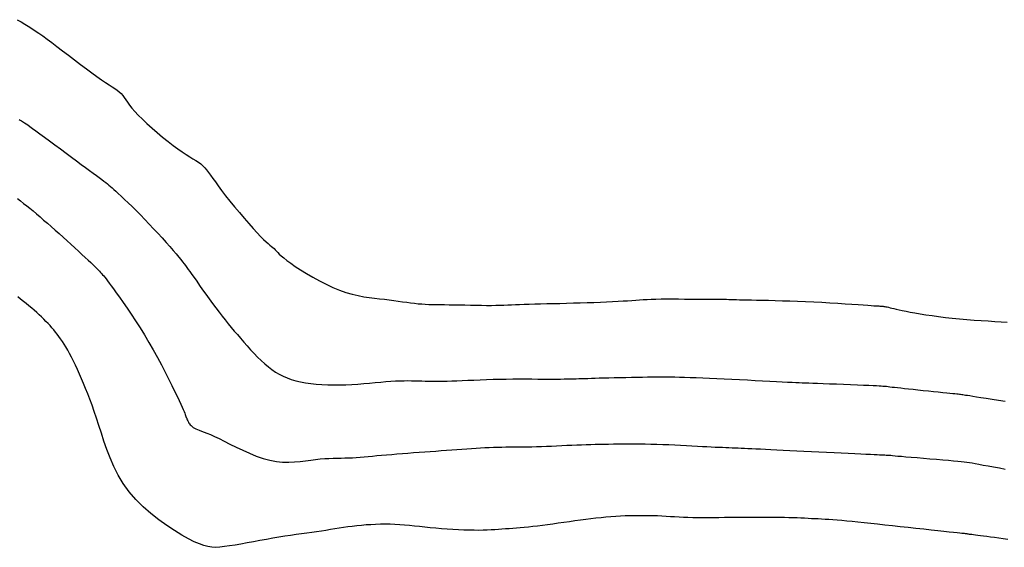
# Model space of a CAD drawing. Header units: millimetres. Extents: x 32690613 to 32693367, y 5343692 to 5344708.
# Tile 307 of 656: x 32692755 to 32692768, y 5344042 to 5344049. Entities that reach past the tile are written whole.
import ezdxf

# ---------------------------------------------------------------- set-up
doc = ezdxf.new("R2010")
doc.units = ezdxf.units.MM
doc.header["$LTSCALE"] = 20
for name, color, linetype in [('02-DGM_HL_493.00', 102, 'Continuous'), ('02-DGM_HL_493.50', 112, 'Continuous'), ('02-DGM_HL_494.00', 122, 'Continuous'), ('02-DGM_HL_494.50', 132, 'Continuous')]:
    doc.layers.add(name, color=color, linetype=linetype)

msp = doc.modelspace()

# ---------------------------------------------------------------- linework, layer by layer
at = {"layer": '02-DGM_HL_493.00', "elevation": 493, "flags": 128}
msp.add_lwpolyline([(32692755.32, 5344049.121), (32692755.372, 5344049.092), (32692755.42, 5344049.064), (32692755.466, 5344049.036), (32692755.511, 5344049.007), (32692755.557, 5344048.977), (32692755.604, 5344048.945), (32692755.655, 5344048.909), (32692755.71, 5344048.868), (32692755.771, 5344048.823), (32692755.838, 5344048.772), (32692755.912, 5344048.716), (32692755.989, 5344048.657), (32692756.067, 5344048.597), (32692756.145, 5344048.538), (32692756.222, 5344048.481), (32692756.294, 5344048.427), (32692756.36, 5344048.38), (32692756.42, 5344048.339), (32692756.472, 5344048.304), (32692756.517, 5344048.274), (32692756.557, 5344048.247), (32692756.592, 5344048.224), (32692756.622, 5344048.202), (32692756.649, 5344048.18), (32692756.673, 5344048.158), (32692756.695, 5344048.133), (32692756.715, 5344048.107), (32692756.736, 5344048.078), (32692756.759, 5344048.046), (32692756.785, 5344048.01), (32692756.816, 5344047.97), (32692756.854, 5344047.927), (32692756.898, 5344047.878), (32692756.951, 5344047.825), (32692757.011, 5344047.768), (32692757.077, 5344047.71), (32692757.145, 5344047.651), (32692757.215, 5344047.592), (32692757.285, 5344047.537), (32692757.352, 5344047.485), (32692757.414, 5344047.439), (32692757.471, 5344047.399), (32692757.523, 5344047.366), (32692757.569, 5344047.336), (32692757.61, 5344047.311), (32692757.647, 5344047.288), (32692757.681, 5344047.265), (32692757.711, 5344047.243), (32692757.738, 5344047.22), (32692757.764, 5344047.194), (32692757.788, 5344047.166), (32692757.813, 5344047.133), (32692757.839, 5344047.097), (32692757.868, 5344047.055), (32692757.901, 5344047.009), (32692757.939, 5344046.956), (32692757.983, 5344046.897), (32692758.034, 5344046.83), (32692758.091, 5344046.759), (32692758.151, 5344046.685), (32692758.214, 5344046.61), (32692758.277, 5344046.536), (32692758.337, 5344046.466), (32692758.395, 5344046.402), (32692758.446, 5344046.346), (32692758.491, 5344046.299), (32692758.529, 5344046.261), (32692758.562, 5344046.231), (32692758.589, 5344046.206), (32692758.612, 5344046.186), (32692758.632, 5344046.17), (32692758.65, 5344046.155), (32692758.665, 5344046.141), (32692758.68, 5344046.126), (32692758.695, 5344046.109), (32692758.713, 5344046.091), (32692758.733, 5344046.07), (32692758.759, 5344046.046), (32692758.792, 5344046.019), (32692758.832, 5344045.987), (32692758.882, 5344045.95), (32692758.942, 5344045.909), (32692759.011, 5344045.864), (32692759.087, 5344045.816), (32692759.17, 5344045.768), (32692759.255, 5344045.721), (32692759.343, 5344045.676), (32692759.431, 5344045.635), (32692759.518, 5344045.599), (32692759.601, 5344045.57), (32692759.682, 5344045.547), (32692759.759, 5344045.529), (32692759.833, 5344045.515), (32692759.905, 5344045.504), (32692759.973, 5344045.496), (32692760.04, 5344045.488), (32692760.104, 5344045.481), (32692760.165, 5344045.474), (32692760.225, 5344045.466), (32692760.282, 5344045.458), (32692760.338, 5344045.45), (32692760.392, 5344045.442), (32692760.443, 5344045.435), (32692760.493, 5344045.429), (32692760.541, 5344045.424), (32692760.588, 5344045.42), (32692760.634, 5344045.417), (32692760.68, 5344045.415), (32692760.727, 5344045.414), (32692760.776, 5344045.413), (32692760.828, 5344045.412), (32692760.883, 5344045.412), (32692760.943, 5344045.411), (32692761.008, 5344045.41), (32692761.078, 5344045.408), (32692761.149, 5344045.407), (32692761.222, 5344045.405), (32692761.295, 5344045.404), (32692761.366, 5344045.403), (32692761.433, 5344045.402), (32692761.497, 5344045.402), (32692761.554, 5344045.403), (32692761.608, 5344045.404), (32692761.658, 5344045.406), (32692761.707, 5344045.408), (32692761.756, 5344045.41), (32692761.808, 5344045.413), (32692761.862, 5344045.415), (32692761.922, 5344045.417), (32692761.987, 5344045.419), (32692762.059, 5344045.421), (32692762.135, 5344045.423), (32692762.215, 5344045.425), (32692762.299, 5344045.427), (32692762.385, 5344045.428), (32692762.473, 5344045.43), (32692762.563, 5344045.433), (32692762.652, 5344045.435), (32692762.741, 5344045.438), (32692762.828, 5344045.441), (32692762.913, 5344045.444), (32692762.994, 5344045.448), (32692763.072, 5344045.451), (32692763.143, 5344045.455), (32692763.209, 5344045.459), (32692763.268, 5344045.463), (32692763.322, 5344045.466), (32692763.373, 5344045.47), (32692763.422, 5344045.474), (32692763.471, 5344045.477), (32692763.522, 5344045.48), (32692763.576, 5344045.482), (32692763.637, 5344045.484), (32692763.704, 5344045.485), (32692763.776, 5344045.485), (32692763.852, 5344045.485), (32692763.93, 5344045.485), (32692764.007, 5344045.484), (32692764.083, 5344045.484), (32692764.155, 5344045.483), (32692764.221, 5344045.482), (32692764.28, 5344045.482), (32692764.332, 5344045.482), (32692764.379, 5344045.481), (32692764.42, 5344045.481), (32692764.458, 5344045.481), (32692764.492, 5344045.481), (32692764.524, 5344045.481), (32692764.555, 5344045.481), (32692764.586, 5344045.48), (32692764.617, 5344045.479), (32692764.65, 5344045.478), (32692764.686, 5344045.477), (32692764.726, 5344045.476), (32692764.771, 5344045.475), (32692764.822, 5344045.474), (32692764.88, 5344045.472), (32692764.947, 5344045.471), (32692765.021, 5344045.469), (32692765.103, 5344045.468), (32692765.19, 5344045.466), (32692765.283, 5344045.463), (32692765.38, 5344045.46), (32692765.481, 5344045.457), (32692765.585, 5344045.453), (32692765.691, 5344045.447), (32692765.797, 5344045.442), (32692765.902, 5344045.436), (32692766.003, 5344045.43), (32692766.099, 5344045.424), (32692766.188, 5344045.418), (32692766.268, 5344045.412), (32692766.336, 5344045.408), (32692766.393, 5344045.404), (32692766.438, 5344045.401), (32692766.474, 5344045.398), (32692766.501, 5344045.396), (32692766.522, 5344045.395), (32692766.538, 5344045.394), (32692766.551, 5344045.393), (32692766.561, 5344045.392), (32692766.572, 5344045.392), (32692766.582, 5344045.391), (32692766.593, 5344045.39), (32692766.604, 5344045.388), (32692766.616, 5344045.386), (32692766.63, 5344045.384), (32692766.646, 5344045.381), (32692766.664, 5344045.377), (32692766.684, 5344045.372), (32692766.707, 5344045.367), (32692766.734, 5344045.36), (32692766.766, 5344045.353), (32692766.802, 5344045.344), (32692766.844, 5344045.335), (32692766.892, 5344045.326), (32692766.947, 5344045.315), (32692767.009, 5344045.304), (32692767.077, 5344045.292), (32692767.152, 5344045.28), (32692767.232, 5344045.269), (32692767.316, 5344045.257), (32692767.404, 5344045.246), (32692767.495, 5344045.235), (32692767.588, 5344045.226), (32692767.683, 5344045.218), (32692767.778, 5344045.211), (32692767.872, 5344045.204), (32692767.963, 5344045.199), (32692768.05, 5344045.194), (32692768.132, 5344045.189), (32692768.207, 5344045.184)], dxfattribs=at)
at = {"layer": '02-DGM_HL_493.50', "elevation": 493.5, "flags": 128}
msp.add_lwpolyline([(32692755.346, 5344047.821), (32692755.362, 5344047.812), (32692755.376, 5344047.805), (32692755.389, 5344047.797), (32692755.403, 5344047.789), (32692755.418, 5344047.78), (32692755.437, 5344047.767), (32692755.459, 5344047.752), (32692755.487, 5344047.732), (32692755.522, 5344047.706), (32692755.565, 5344047.675), (32692755.618, 5344047.636), (32692755.678, 5344047.592), (32692755.743, 5344047.543), (32692755.813, 5344047.491), (32692755.885, 5344047.438), (32692755.957, 5344047.385), (32692756.027, 5344047.332), (32692756.094, 5344047.283), (32692756.155, 5344047.237), (32692756.212, 5344047.195), (32692756.263, 5344047.158), (32692756.31, 5344047.123), (32692756.352, 5344047.092), (32692756.389, 5344047.065), (32692756.422, 5344047.041), (32692756.45, 5344047.019), (32692756.475, 5344047.001), (32692756.496, 5344046.984), (32692756.516, 5344046.968), (32692756.536, 5344046.951), (32692756.557, 5344046.933), (32692756.58, 5344046.912), (32692756.607, 5344046.888), (32692756.638, 5344046.858), (32692756.676, 5344046.823), (32692756.719, 5344046.782), (32692756.766, 5344046.737), (32692756.817, 5344046.688), (32692756.871, 5344046.635), (32692756.927, 5344046.579), (32692756.984, 5344046.521), (32692757.041, 5344046.461), (32692757.098, 5344046.4), (32692757.154, 5344046.34), (32692757.208, 5344046.28), (32692757.259, 5344046.222), (32692757.307, 5344046.168), (32692757.351, 5344046.117), (32692757.39, 5344046.071), (32692757.424, 5344046.031), (32692757.452, 5344045.997), (32692757.475, 5344045.969), (32692757.495, 5344045.944), (32692757.513, 5344045.92), (32692757.53, 5344045.896), (32692757.549, 5344045.871), (32692757.57, 5344045.841), (32692757.594, 5344045.805), (32692757.624, 5344045.763), (32692757.658, 5344045.715), (32692757.695, 5344045.661), (32692757.735, 5344045.605), (32692757.778, 5344045.546), (32692757.821, 5344045.486), (32692757.864, 5344045.426), (32692757.907, 5344045.369), (32692757.949, 5344045.314), (32692757.989, 5344045.262), (32692758.029, 5344045.212), (32692758.068, 5344045.163), (32692758.108, 5344045.115), (32692758.147, 5344045.068), (32692758.188, 5344045.021), (32692758.229, 5344044.973), (32692758.271, 5344044.924), (32692758.315, 5344044.874), (32692758.359, 5344044.825), (32692758.405, 5344044.777), (32692758.451, 5344044.729), (32692758.497, 5344044.684), (32692758.544, 5344044.641), (32692758.591, 5344044.602), (32692758.638, 5344044.566), (32692758.685, 5344044.534), (32692758.733, 5344044.505), (32692758.783, 5344044.479), (32692758.835, 5344044.457), (32692758.89, 5344044.437), (32692758.948, 5344044.42), (32692759.009, 5344044.406), (32692759.074, 5344044.394), (32692759.142, 5344044.384), (32692759.214, 5344044.376), (32692759.288, 5344044.371), (32692759.364, 5344044.367), (32692759.442, 5344044.366), (32692759.52, 5344044.366), (32692759.599, 5344044.368), (32692759.678, 5344044.372), (32692759.756, 5344044.377), (32692759.834, 5344044.383), (32692759.909, 5344044.39), (32692759.983, 5344044.397), (32692760.054, 5344044.404), (32692760.122, 5344044.41), (32692760.186, 5344044.415), (32692760.247, 5344044.418), (32692760.303, 5344044.42), (32692760.357, 5344044.421), (32692760.407, 5344044.422), (32692760.456, 5344044.421), (32692760.502, 5344044.421), (32692760.547, 5344044.419), (32692760.59, 5344044.418), (32692760.633, 5344044.417), (32692760.676, 5344044.416), (32692760.72, 5344044.415), (32692760.765, 5344044.415), (32692760.813, 5344044.415), (32692760.864, 5344044.416), (32692760.919, 5344044.417), (32692760.979, 5344044.419), (32692761.044, 5344044.421), (32692761.114, 5344044.424), (32692761.189, 5344044.427), (32692761.267, 5344044.43), (32692761.348, 5344044.434), (32692761.431, 5344044.437), (32692761.516, 5344044.44), (32692761.602, 5344044.442), (32692761.688, 5344044.443), (32692761.774, 5344044.444), (32692761.859, 5344044.444), (32692761.942, 5344044.444), (32692762.021, 5344044.444), (32692762.097, 5344044.443), (32692762.168, 5344044.443), (32692762.234, 5344044.443), (32692762.293, 5344044.443), (32692762.347, 5344044.443), (32692762.396, 5344044.443), (32692762.442, 5344044.444), (32692762.483, 5344044.444), (32692762.523, 5344044.445), (32692762.56, 5344044.446), (32692762.597, 5344044.447), (32692762.634, 5344044.448), (32692762.672, 5344044.45), (32692762.711, 5344044.451), (32692762.752, 5344044.452), (32692762.797, 5344044.454), (32692762.846, 5344044.455), (32692762.899, 5344044.457), (32692762.959, 5344044.458), (32692763.024, 5344044.46), (32692763.095, 5344044.462), (32692763.168, 5344044.463), (32692763.243, 5344044.465), (32692763.318, 5344044.466), (32692763.391, 5344044.468), (32692763.46, 5344044.469), (32692763.525, 5344044.47), (32692763.582, 5344044.471), (32692763.635, 5344044.471), (32692763.685, 5344044.472), (32692763.733, 5344044.472), (32692763.781, 5344044.471), (32692763.831, 5344044.471), (32692763.884, 5344044.47), (32692763.944, 5344044.468), (32692764.01, 5344044.466), (32692764.083, 5344044.464), (32692764.161, 5344044.461), (32692764.246, 5344044.458), (32692764.335, 5344044.454), (32692764.428, 5344044.45), (32692764.524, 5344044.446), (32692764.623, 5344044.441), (32692764.725, 5344044.436), (32692764.827, 5344044.431), (32692764.927, 5344044.426), (32692765.025, 5344044.421), (32692765.118, 5344044.416), (32692765.204, 5344044.411), (32692765.282, 5344044.407), (32692765.35, 5344044.404), (32692765.408, 5344044.401), (32692765.456, 5344044.399), (32692765.5, 5344044.397), (32692765.54, 5344044.395), (32692765.582, 5344044.394), (32692765.627, 5344044.392), (32692765.679, 5344044.391), (32692765.741, 5344044.388), (32692765.815, 5344044.386), (32692765.898, 5344044.382), (32692765.988, 5344044.379), (32692766.08, 5344044.375), (32692766.171, 5344044.371), (32692766.259, 5344044.367), (32692766.339, 5344044.364), (32692766.408, 5344044.361), (32692766.464, 5344044.359), (32692766.508, 5344044.357), (32692766.542, 5344044.355), (32692766.568, 5344044.354), (32692766.589, 5344044.352), (32692766.606, 5344044.351), (32692766.622, 5344044.35), (32692766.639, 5344044.348), (32692766.66, 5344044.345), (32692766.683, 5344044.343), (32692766.711, 5344044.339), (32692766.744, 5344044.336), (32692766.781, 5344044.331), (32692766.823, 5344044.327), (32692766.871, 5344044.321), (32692766.924, 5344044.315), (32692766.984, 5344044.309), (32692767.048, 5344044.302), (32692767.115, 5344044.295), (32692767.183, 5344044.288), (32692767.249, 5344044.281), (32692767.312, 5344044.275), (32692767.37, 5344044.269), (32692767.422, 5344044.264), (32692767.464, 5344044.259), (32692767.5, 5344044.256), (32692767.528, 5344044.253), (32692767.552, 5344044.251), (32692767.571, 5344044.249), (32692767.588, 5344044.247), (32692767.602, 5344044.245), (32692767.617, 5344044.243), (32692767.631, 5344044.241), (32692767.648, 5344044.239), (32692767.668, 5344044.235), (32692767.693, 5344044.232), (32692767.724, 5344044.227), (32692767.763, 5344044.221), (32692767.81, 5344044.213), (32692767.867, 5344044.204), (32692767.936, 5344044.193), (32692768.013, 5344044.181), (32692768.097, 5344044.168), (32692768.185, 5344044.154)], dxfattribs=at)
at = {"layer": '02-DGM_HL_494.00', "elevation": 494, "flags": 128}
msp.add_lwpolyline([(32692755.326, 5344046.791), (32692755.365, 5344046.761), (32692755.405, 5344046.73), (32692755.445, 5344046.699), (32692755.486, 5344046.666), (32692755.528, 5344046.631), (32692755.573, 5344046.594), (32692755.619, 5344046.554), (32692755.666, 5344046.513), (32692755.715, 5344046.471), (32692755.765, 5344046.427), (32692755.816, 5344046.382), (32692755.867, 5344046.336), (32692755.919, 5344046.29), (32692755.97, 5344046.244), (32692756.021, 5344046.197), (32692756.071, 5344046.152), (32692756.118, 5344046.108), (32692756.164, 5344046.066), (32692756.206, 5344046.027), (32692756.245, 5344045.991), (32692756.279, 5344045.958), (32692756.309, 5344045.93), (32692756.335, 5344045.905), (32692756.357, 5344045.884), (32692756.376, 5344045.865), (32692756.392, 5344045.847), (32692756.407, 5344045.831), (32692756.421, 5344045.816), (32692756.434, 5344045.801), (32692756.448, 5344045.785), (32692756.463, 5344045.767), (32692756.479, 5344045.746), (32692756.498, 5344045.722), (32692756.52, 5344045.693), (32692756.545, 5344045.658), (32692756.576, 5344045.616), (32692756.612, 5344045.566), (32692756.654, 5344045.507), (32692756.701, 5344045.44), (32692756.752, 5344045.367), (32692756.806, 5344045.286), (32692756.863, 5344045.201), (32692756.921, 5344045.11), (32692756.979, 5344045.017), (32692757.037, 5344044.92), (32692757.093, 5344044.822), (32692757.147, 5344044.724), (32692757.199, 5344044.627), (32692757.247, 5344044.533), (32692757.293, 5344044.444), (32692757.334, 5344044.36), (32692757.37, 5344044.284), (32692757.402, 5344044.218), (32692757.429, 5344044.162), (32692757.451, 5344044.115), (32692757.468, 5344044.077), (32692757.482, 5344044.046), (32692757.493, 5344044.021), (32692757.502, 5344044), (32692757.508, 5344043.983), (32692757.514, 5344043.969), (32692757.519, 5344043.956), (32692757.523, 5344043.944), (32692757.528, 5344043.932), (32692757.532, 5344043.921), (32692757.536, 5344043.911), (32692757.541, 5344043.9), (32692757.546, 5344043.89), (32692757.552, 5344043.88), (32692757.558, 5344043.869), (32692757.566, 5344043.858), (32692757.575, 5344043.847), (32692757.586, 5344043.836), (32692757.598, 5344043.825), (32692757.612, 5344043.814), (32692757.628, 5344043.804), (32692757.647, 5344043.794), (32692757.668, 5344043.785), (32692757.692, 5344043.776), (32692757.721, 5344043.765), (32692757.754, 5344043.753), (32692757.792, 5344043.738), (32692757.837, 5344043.72), (32692757.889, 5344043.697), (32692757.949, 5344043.669), (32692758.016, 5344043.635), (32692758.091, 5344043.597), (32692758.172, 5344043.556), (32692758.257, 5344043.516), (32692758.344, 5344043.476), (32692758.433, 5344043.44), (32692758.522, 5344043.409), (32692758.61, 5344043.385), (32692758.695, 5344043.37), (32692758.777, 5344043.362), (32692758.856, 5344043.36), (32692758.932, 5344043.363), (32692759.005, 5344043.37), (32692759.075, 5344043.378), (32692759.142, 5344043.388), (32692759.206, 5344043.396), (32692759.267, 5344043.402), (32692759.325, 5344043.407), (32692759.38, 5344043.41), (32692759.434, 5344043.412), (32692759.486, 5344043.413), (32692759.537, 5344043.414), (32692759.587, 5344043.415), (32692759.636, 5344043.417), (32692759.686, 5344043.419), (32692759.736, 5344043.422), (32692759.786, 5344043.426), (32692759.838, 5344043.43), (32692759.892, 5344043.435), (32692759.947, 5344043.44), (32692760.005, 5344043.446), (32692760.066, 5344043.451), (32692760.13, 5344043.457), (32692760.197, 5344043.462), (32692760.265, 5344043.468), (32692760.336, 5344043.473), (32692760.408, 5344043.479), (32692760.481, 5344043.485), (32692760.554, 5344043.49), (32692760.627, 5344043.496), (32692760.699, 5344043.501), (32692760.771, 5344043.506), (32692760.841, 5344043.512), (32692760.911, 5344043.517), (32692760.979, 5344043.522), (32692761.045, 5344043.527), (32692761.11, 5344043.531), (32692761.174, 5344043.536), (32692761.235, 5344043.54), (32692761.295, 5344043.543), (32692761.353, 5344043.547), (32692761.41, 5344043.55), (32692761.466, 5344043.553), (32692761.521, 5344043.555), (32692761.576, 5344043.557), (32692761.63, 5344043.558), (32692761.684, 5344043.559), (32692761.738, 5344043.56), (32692761.792, 5344043.56), (32692761.847, 5344043.561), (32692761.903, 5344043.561), (32692761.961, 5344043.561), (32692762.02, 5344043.562), (32692762.082, 5344043.564), (32692762.145, 5344043.566), (32692762.21, 5344043.568), (32692762.277, 5344043.571), (32692762.344, 5344043.574), (32692762.411, 5344043.577), (32692762.478, 5344043.58), (32692762.543, 5344043.583), (32692762.607, 5344043.586), (32692762.668, 5344043.588), (32692762.728, 5344043.59), (32692762.787, 5344043.592), (32692762.845, 5344043.594), (32692762.903, 5344043.595), (32692762.961, 5344043.596), (32692763.021, 5344043.597), (32692763.083, 5344043.598), (32692763.146, 5344043.599), (32692763.212, 5344043.599), (32692763.28, 5344043.599), (32692763.35, 5344043.599), (32692763.422, 5344043.599), (32692763.495, 5344043.598), (32692763.57, 5344043.597), (32692763.647, 5344043.595), (32692763.725, 5344043.592), (32692763.803, 5344043.589), (32692763.881, 5344043.585), (32692763.958, 5344043.581), (32692764.034, 5344043.577), (32692764.106, 5344043.573), (32692764.176, 5344043.569), (32692764.241, 5344043.566), (32692764.301, 5344043.563), (32692764.357, 5344043.56), (32692764.409, 5344043.558), (32692764.457, 5344043.556), (32692764.502, 5344043.554), (32692764.545, 5344043.552), (32692764.587, 5344043.551), (32692764.627, 5344043.549), (32692764.666, 5344043.548), (32692764.705, 5344043.546), (32692764.746, 5344043.544), (32692764.788, 5344043.542), (32692764.833, 5344043.54), (32692764.883, 5344043.538), (32692764.936, 5344043.535), (32692764.996, 5344043.533), (32692765.062, 5344043.529), (32692765.134, 5344043.526), (32692765.211, 5344043.522), (32692765.293, 5344043.518), (32692765.38, 5344043.514), (32692765.47, 5344043.51), (32692765.564, 5344043.505), (32692765.66, 5344043.5), (32692765.759, 5344043.496), (32692765.857, 5344043.491), (32692765.955, 5344043.486), (32692766.05, 5344043.481), (32692766.141, 5344043.477), (32692766.225, 5344043.473), (32692766.302, 5344043.469), (32692766.37, 5344043.466), (32692766.428, 5344043.464), (32692766.476, 5344043.462), (32692766.515, 5344043.46), (32692766.548, 5344043.458), (32692766.575, 5344043.457), (32692766.598, 5344043.456), (32692766.617, 5344043.455), (32692766.635, 5344043.454), (32692766.653, 5344043.453), (32692766.671, 5344043.451), (32692766.693, 5344043.45), (32692766.718, 5344043.447), (32692766.749, 5344043.445), (32692766.787, 5344043.441), (32692766.834, 5344043.437), (32692766.891, 5344043.432), (32692766.959, 5344043.426), (32692767.036, 5344043.42), (32692767.119, 5344043.413), (32692767.204, 5344043.406), (32692767.289, 5344043.398), (32692767.371, 5344043.391), (32692767.446, 5344043.385), (32692767.512, 5344043.379), (32692767.566, 5344043.374), (32692767.611, 5344043.369), (32692767.649, 5344043.365), (32692767.684, 5344043.361), (32692767.717, 5344043.356), (32692767.752, 5344043.35), (32692767.792, 5344043.343), (32692767.84, 5344043.334), (32692767.897, 5344043.323), (32692767.962, 5344043.311), (32692768.033, 5344043.298), (32692768.107, 5344043.285), (32692768.181, 5344043.271)], dxfattribs=at)
at = {"layer": '02-DGM_HL_494.50', "elevation": 494.5, "flags": 128}
msp.add_lwpolyline([(32692768.218, 5344042.353), (32692768.157, 5344042.362), (32692768.099, 5344042.37), (32692768.045, 5344042.378), (32692767.994, 5344042.385), (32692767.946, 5344042.391), (32692767.902, 5344042.397), (32692767.862, 5344042.402), (32692767.827, 5344042.407), (32692767.797, 5344042.41), (32692767.771, 5344042.414), (32692767.75, 5344042.417), (32692767.733, 5344042.419), (32692767.718, 5344042.421), (32692767.706, 5344042.423), (32692767.696, 5344042.425), (32692767.686, 5344042.426), (32692767.677, 5344042.427), (32692767.667, 5344042.428), (32692767.655, 5344042.43), (32692767.64, 5344042.431), (32692767.619, 5344042.434), (32692767.592, 5344042.437), (32692767.557, 5344042.44), (32692767.512, 5344042.445), (32692767.455, 5344042.451), (32692767.386, 5344042.458), (32692767.306, 5344042.467), (32692767.218, 5344042.477), (32692767.122, 5344042.487), (32692767.022, 5344042.498), (32692766.92, 5344042.509), (32692766.817, 5344042.52), (32692766.715, 5344042.531), (32692766.617, 5344042.542), (32692766.523, 5344042.552), (32692766.433, 5344042.562), (32692766.348, 5344042.571), (32692766.267, 5344042.579), (32692766.191, 5344042.587), (32692766.12, 5344042.593), (32692766.055, 5344042.6), (32692765.995, 5344042.605), (32692765.939, 5344042.609), (32692765.888, 5344042.613), (32692765.84, 5344042.616), (32692765.794, 5344042.619), (32692765.749, 5344042.621), (32692765.705, 5344042.623), (32692765.661, 5344042.625), (32692765.617, 5344042.628), (32692765.57, 5344042.63), (32692765.523, 5344042.632), (32692765.473, 5344042.634), (32692765.421, 5344042.636), (32692765.366, 5344042.638), (32692765.309, 5344042.639), (32692765.248, 5344042.64), (32692765.183, 5344042.641), (32692765.116, 5344042.642), (32692765.046, 5344042.642), (32692764.974, 5344042.642), (32692764.901, 5344042.642), (32692764.826, 5344042.642), (32692764.751, 5344042.641), (32692764.676, 5344042.641), (32692764.601, 5344042.64), (32692764.528, 5344042.639), (32692764.455, 5344042.638), (32692764.383, 5344042.637), (32692764.314, 5344042.637), (32692764.245, 5344042.637), (32692764.179, 5344042.637), (32692764.115, 5344042.638), (32692764.054, 5344042.64), (32692763.995, 5344042.642), (32692763.937, 5344042.645), (32692763.88, 5344042.648), (32692763.825, 5344042.651), (32692763.769, 5344042.654), (32692763.713, 5344042.657), (32692763.657, 5344042.66), (32692763.6, 5344042.662), (32692763.541, 5344042.663), (32692763.482, 5344042.664), (32692763.422, 5344042.664), (32692763.361, 5344042.663), (32692763.3, 5344042.662), (32692763.238, 5344042.66), (32692763.176, 5344042.657), (32692763.113, 5344042.653), (32692763.05, 5344042.648), (32692762.986, 5344042.643), (32692762.922, 5344042.637), (32692762.856, 5344042.63), (32692762.79, 5344042.622), (32692762.722, 5344042.614), (32692762.653, 5344042.605), (32692762.582, 5344042.595), (32692762.51, 5344042.585), (32692762.438, 5344042.575), (32692762.366, 5344042.565), (32692762.296, 5344042.555), (32692762.227, 5344042.546), (32692762.16, 5344042.537), (32692762.096, 5344042.529), (32692762.035, 5344042.522), (32692761.978, 5344042.516), (32692761.923, 5344042.511), (32692761.871, 5344042.506), (32692761.821, 5344042.502), (32692761.772, 5344042.499), (32692761.725, 5344042.495), (32692761.678, 5344042.492), (32692761.632, 5344042.488), (32692761.586, 5344042.485), (32692761.539, 5344042.481), (32692761.49, 5344042.478), (32692761.44, 5344042.476), (32692761.386, 5344042.474), (32692761.33, 5344042.473), (32692761.27, 5344042.474), (32692761.205, 5344042.475), (32692761.137, 5344042.477), (32692761.065, 5344042.48), (32692760.992, 5344042.485), (32692760.918, 5344042.49), (32692760.844, 5344042.495), (32692760.77, 5344042.501), (32692760.698, 5344042.508), (32692760.628, 5344042.515), (32692760.56, 5344042.522), (32692760.493, 5344042.528), (32692760.429, 5344042.535), (32692760.365, 5344042.541), (32692760.302, 5344042.545), (32692760.239, 5344042.549), (32692760.176, 5344042.552), (32692760.114, 5344042.552), (32692760.051, 5344042.552), (32692759.988, 5344042.55), (32692759.926, 5344042.547), (32692759.864, 5344042.543), (32692759.803, 5344042.537), (32692759.743, 5344042.531), (32692759.684, 5344042.524), (32692759.626, 5344042.517), (32692759.569, 5344042.509), (32692759.512, 5344042.5), (32692759.456, 5344042.492), (32692759.398, 5344042.483), (32692759.34, 5344042.473), (32692759.281, 5344042.464), (32692759.22, 5344042.455), (32692759.156, 5344042.446), (32692759.091, 5344042.437), (32692759.023, 5344042.427), (32692758.953, 5344042.417), (32692758.88, 5344042.407), (32692758.805, 5344042.396), (32692758.728, 5344042.384), (32692758.648, 5344042.37), (32692758.565, 5344042.356), (32692758.482, 5344042.341), (32692758.398, 5344042.325), (32692758.315, 5344042.31), (32692758.234, 5344042.295), (32692758.158, 5344042.282), (32692758.086, 5344042.271), (32692758.02, 5344042.261), (32692757.961, 5344042.255), (32692757.907, 5344042.252), (32692757.856, 5344042.254), (32692757.805, 5344042.262), (32692757.751, 5344042.275), (32692757.693, 5344042.296), (32692757.627, 5344042.325), (32692757.552, 5344042.364), (32692757.466, 5344042.412), (32692757.371, 5344042.469), (32692757.27, 5344042.535), (32692757.166, 5344042.61), (32692757.062, 5344042.692), (32692756.961, 5344042.78), (32692756.865, 5344042.876), (32692756.778, 5344042.976), (32692756.702, 5344043.082), (32692756.637, 5344043.191), (32692756.58, 5344043.303), (32692756.531, 5344043.415), (32692756.489, 5344043.526), (32692756.451, 5344043.635), (32692756.417, 5344043.74), (32692756.385, 5344043.84), (32692756.355, 5344043.933), (32692756.325, 5344044.02), (32692756.296, 5344044.102), (32692756.268, 5344044.179), (32692756.24, 5344044.251), (32692756.212, 5344044.319), (32692756.185, 5344044.384), (32692756.159, 5344044.447), (32692756.132, 5344044.507), (32692756.105, 5344044.566), (32692756.079, 5344044.622), (32692756.054, 5344044.675), (32692756.028, 5344044.726), (32692756.003, 5344044.774), (32692755.979, 5344044.818), (32692755.955, 5344044.86), (32692755.932, 5344044.898), (32692755.91, 5344044.933), (32692755.887, 5344044.966), (32692755.865, 5344044.997), (32692755.843, 5344045.026), (32692755.82, 5344045.055), (32692755.797, 5344045.082), (32692755.773, 5344045.11), (32692755.749, 5344045.138), (32692755.723, 5344045.166), (32692755.696, 5344045.194), (32692755.668, 5344045.223), (32692755.639, 5344045.251), (32692755.608, 5344045.28), (32692755.577, 5344045.309), (32692755.544, 5344045.338), (32692755.51, 5344045.367), (32692755.475, 5344045.396), (32692755.438, 5344045.425), (32692755.402, 5344045.454), (32692755.365, 5344045.484), (32692755.328, 5344045.515)], dxfattribs=at)

doc.saveas('drawing.dxf')
